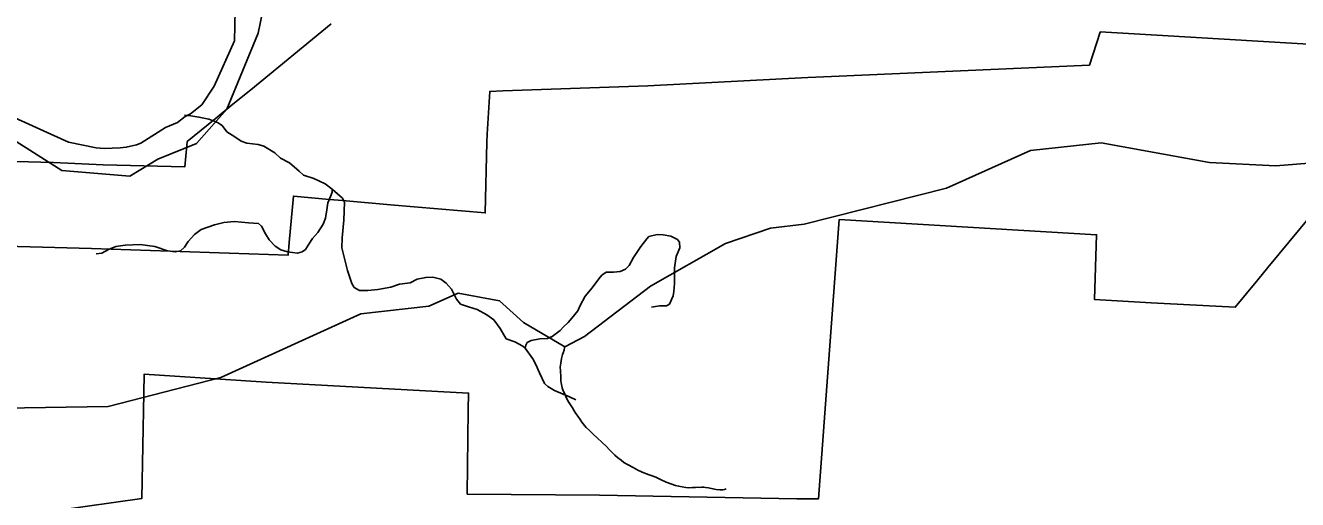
# Model space of a CAD drawing. Extents: x 1159738 to 1321356, y 736314 to 882035.
# Drawn here: x 1219753 to 1226659, y 839468 to 842041 of the extents above; entities that cross this region are included whole.
import ezdxf

# ---------------------------------------------------------------- set-up
doc = ezdxf.new("R2010")
doc.units = 0
for name, color, linetype in [('Exist Boundary Land Use Forest National US Forest Service', 7, 'Continuous'), ('Exist Hydrographic Creek Single Shore', 7, 'Continuous'), ('Exist Hydrographic Misc Water Feature', 7, 'Continuous'), ('Exist Road Non-System Type 51', 7, 'Continuous'), ('Exist Road Secondary Type 51 Attributed', 7, 'Continuous')]:
    doc.layers.add(name, color=color, linetype=linetype)

msp = doc.modelspace()

# ---------------------------------------------------------------- linework, layer by layer
at = {"layer": 'Exist Boundary Land Use Forest National US Forest Service'}
for points in [[(1221412.6, 842050.4), (1220976.6, 841692.5), (1220879.4, 841613.3), (1220783.1, 841534.8), (1220631.6, 841411.4), (1220629.3, 841389.1), (1220617.6, 841273.4), (1220175.6, 841285.4), (1219905.6, 841298.4), (1219223.6, 841315.4)], [(1219377.6, 840851.4), (1220111.7, 840831.4), (1221178.7, 840794.4), (1221184.9, 840862.9), (1221207.7, 841115.4), (1221404.2, 841097.5), (1221475.2, 841091), (1221734.7, 841067.5), (1222249.6, 841023.4), (1222257.6, 841407.4), (1222260.2, 841451.4), (1222273.6, 841683.4), (1222344.8, 841685.9), (1223132.6, 841713.4), (1224001.6, 841759.5), (1224128.6, 841765), (1225529.8, 841826.5), (1225587.6, 842004.1), (1225588.6, 842007.4), (1225895.9, 841989), (1227387.6, 841899.4)], [(1226909.8, 841224.4), (1226498.6, 840726.8), (1226443.5, 840659.9), (1226320.8, 840511.5), (1225865.2, 840536.5), (1225557.8, 840553.4), (1225568.7, 840905.4), (1224171.6, 840987.4), (1224058.7, 839472.4), (1223940.7, 839472.4), (1222869.7, 839492.4), (1222151.7, 839497.4), (1222157.5, 839952.7)], [(1222157.5, 839952.7), (1222158.6, 840045.4), (1221059.6, 840105.4), (1220674, 840131), (1220398.6, 840149.4), (1220396.5, 840045), (1220384.6, 839473.4), (1219924.4, 839409.3), (1219695.6, 839377.4)]]:
    msp.add_lwpolyline(points, dxfattribs=at)
at = {"layer": 'Exist Hydrographic Creek Single Shore'}
msp.add_lwpolyline([(1218282.6, 841468.1), (1218369.5, 841614.1), (1218524.3, 841623.1), (1219053.5, 841538.7), (1219682.4, 841423.6), (1219950.9, 841254.7), (1220319, 841224), (1220471.6, 841316), (1220682.6, 841400.4), (1220845.7, 841587.5), (1221016.9, 841999.1), (1221062.9, 842229.4), (1221015.6, 842319.4), (1221012.6, 842334.4)], dxfattribs=at)
at = {"layer": 'Exist Hydrographic Misc Water Feature'}
for points in [[(1227389.8, 840589.8), (1227194.7, 840803.9), (1227099.7, 840989.5), (1226889.8, 841246.6), (1226765.7, 841298.2), (1226540.7, 841279.8), (1226181.7, 841296.8), (1225592.7, 841403.8), (1225208.7, 841362.3), (1224752.7, 841158), (1223980.7, 840963.4)], [(1218241.9, 839928.4), (1219190.7, 839900.6), (1219634.6, 839963.9), (1220201.7, 839972.2), (1220814.7, 840130.6), (1221574.6, 840476.5), (1221942.7, 840518.4), (1222102.6, 840587.4), (1222327.7, 840546.8), (1222457.7, 840429.3), (1222681.4, 840296.5), (1222788.7, 840353.7), (1223146.6, 840625.6), (1223553.7, 840857.1), (1223797.7, 840940.8), (1223980.7, 840963.4)], [(1222681.4, 840296.5), (1222679.3, 840292.6), (1222677, 840278.6), (1222672.6, 840264.7), (1222668.3, 840254.8), (1222663.6, 840233), (1222659, 840209.1), (1222656.5, 840187.1), (1222657.9, 840169.1), (1222659, 840133), (1222660.5, 840112.9), (1222662.2, 840100.9), (1222667.4, 840074.7), (1222671, 840062.7), (1222680.6, 840040.4), (1222689.9, 840018.1), (1222701.5, 839997.8), (1222722.6, 839965.2), (1222732, 839948.9), (1222741.7, 839934.7), (1222751.3, 839920.3), (1222764.8, 839901.9), (1222774.5, 839887.7), (1222787.9, 839869.3), (1222797.6, 839859.1), (1222815.3, 839842.6), (1222834.7, 839822), (1222856.2, 839803.5), (1222883.6, 839776.7), (1222905.1, 839758.1), (1222924.5, 839737.5), (1222938.1, 839723.1), (1222953.7, 839708.7), (1222967.4, 839696.3), (1222987.1, 839681.8), (1223002.7, 839669.4), (1223022.5, 839658.8), (1223051.9, 839642), (1223077.5, 839627.3), (1223097.4, 839618.8), (1223119.2, 839610.2), (1223174.7, 839588.6), (1223200.4, 839576), (1223231.9, 839563.1), (1223281.5, 839543.8), (1223299.4, 839541.3), (1223319.3, 839536.7), (1223339.3, 839534.2), (1223355.2, 839531.8), (1223375.3, 839533.2), (1223391.4, 839532.7), (1223405.3, 839534.4), (1223415.4, 839534.1), (1223425.4, 839535.8), (1223435.5, 839535.6), (1223445.3, 839533.3), (1223461.3, 839530.9), (1223485.2, 839526.2), (1223503.1, 839521.7), (1223523.1, 839521.2), (1223539.1, 839520.8), (1223549.1, 839522.4), (1223557.2, 839526.3)]]:
    msp.add_lwpolyline(points, dxfattribs=at)
at = {"layer": 'Exist Road Non-System Type 51'}
for points in [[(1220616.4, 841553.6), (1220650.5, 841550.5), (1220695.3, 841544.3), (1220749.5, 841531.9), (1220795.9, 841514.9), (1220820.7, 841497.9), (1220847, 841463.8), (1220890.3, 841437.5), (1220924.4, 841412.7), (1220955.3, 841401.9), (1221017.2, 841395.7), (1221046.6, 841386.4), (1221107, 841350.8), (1221137.9, 841321.3), (1221185.9, 841295), (1221238.5, 841250.1), (1221263.2, 841228.4), (1221319, 841211.4), (1221380.9, 841182), (1221418, 841152.6), (1221447.4, 841127.8), (1221473.7, 841104.6), (1221484.5, 841082.9), (1221481.4, 840985.3), (1221472.2, 840889.3), (1221471.7, 840834.4), (1221501.1, 840712.1), (1221525.8, 840640.8), (1221538.2, 840619.2), (1221566.1, 840602.1), (1221612.5, 840602.1), (1221666.7, 840608.3), (1221736.3, 840620.7), (1221784.3, 840637.7), (1221841.5, 840643.9), (1221880.2, 840664.1), (1221926.6, 840673.4), (1221965.3, 840674.9), (1222008.7, 840664.1), (1222038.1, 840642.4), (1222065.9, 840609.9), (1222093.8, 840555.7), (1222115.4, 840527.8), (1222158, 840514.3), (1222205.9, 840498.8), (1222258.6, 840471), (1222295.7, 840443.1), (1222331.3, 840396.6), (1222363.8, 840340.9), (1222410.2, 840323.9), (1222453.5, 840300.6), (1222465.9, 840289.8)], [(1221418, 841152.6), (1221419.1, 841136), (1221408.6, 841112.4), (1221394.6, 841079.1), (1221390.3, 841040.6), (1221381.5, 840995.1), (1221370.1, 840962.7), (1221340.4, 840918), (1221311.5, 840884.7), (1221291.4, 840855), (1221273.9, 840826.1), (1221254.7, 840813), (1221229.3, 840805.1), (1221175, 840812.1), (1221139.2, 840824.3), (1221109.4, 840842.7), (1221076.2, 840877.7), (1221056.9, 840910.1), (1221035.1, 840952.2), (1221018.4, 840967), (1220964.2, 840969.7), (1220889, 840976.7), (1220829.5, 840971.4), (1220779.6, 840960), (1220706.6, 840934), (1220671.6, 840905.9), (1220635.7, 840869.2), (1220616.5, 840837.7), (1220595.5, 840818.4), (1220566.6, 840812.3), (1220524.6, 840817.5), (1220455.5, 840842), (1220376.7, 840852.5), (1220294.5, 840848.2), (1220243.5, 840842.1), (1220204.2, 840825.5), (1220168.3, 840805.3), (1220137.7, 840800.9)], [(1222465.9, 840289.8), (1222470.1, 840305.7), (1222477.8, 840319.6), (1222497.9, 840332), (1222545.9, 840339.8), (1222587.7, 840342.9), (1222612.4, 840353.7), (1222655.8, 840384.7), (1222674.3, 840404.8), (1222699.1, 840429.6), (1222719.2, 840452.8), (1222751.7, 840491.5), (1222765.6, 840521), (1222791.9, 840572.1), (1222829.1, 840617), (1222866.2, 840666.5), (1222883.2, 840686.6), (1222906.5, 840702.1), (1222945.1, 840702.1), (1222982.3, 840705.2), (1223011.3, 840718.3), (1223031.4, 840738.5), (1223054.6, 840781.8), (1223093.3, 840840.7), (1223125.8, 840882.5), (1223138.2, 840896.4), (1223183, 840907.2), (1223215.5, 840904.2), (1223257.3, 840898), (1223292.9, 840879.4), (1223303.7, 840865.4), (1223305.3, 840834.5), (1223285.2, 840788), (1223277.4, 840726.1), (1223277.4, 840640.9), (1223272.8, 840597.5), (1223269.7, 840574.3), (1223249.6, 840527.9), (1223232.6, 840518.6), (1223195.4, 840518.6), (1223152.1, 840512.4)], [(1222465.9, 840289.8), (1222507.7, 840231), (1222523.2, 840201.5), (1222543.3, 840155.1), (1222571.1, 840097.8), (1222589.7, 840082.3), (1222625.3, 840060.6), (1222706.8, 840025.4), (1222740.9, 840009.9)]]:
    msp.add_lwpolyline(points, dxfattribs=at)
at = {"layer": 'Exist Road Secondary Type 51 Attributed'}
msp.add_lwpolyline([(1219654.9, 841558), (1219987.3, 841408.7), (1220137.5, 841376.9), (1220180.3, 841373.6), (1220267.2, 841376.9), (1220300.5, 841380.2), (1220355.6, 841393.1), (1220380.4, 841402.4), (1220513.3, 841487.4), (1220578.7, 841514.4), (1220619.9, 841546.3), (1220648.6, 841561.2), (1220710.1, 841610.5), (1220777.8, 841712), (1220888.5, 841958.2), (1220891.1, 842124.2)], dxfattribs=at)

doc.saveas('drawing.dxf')
